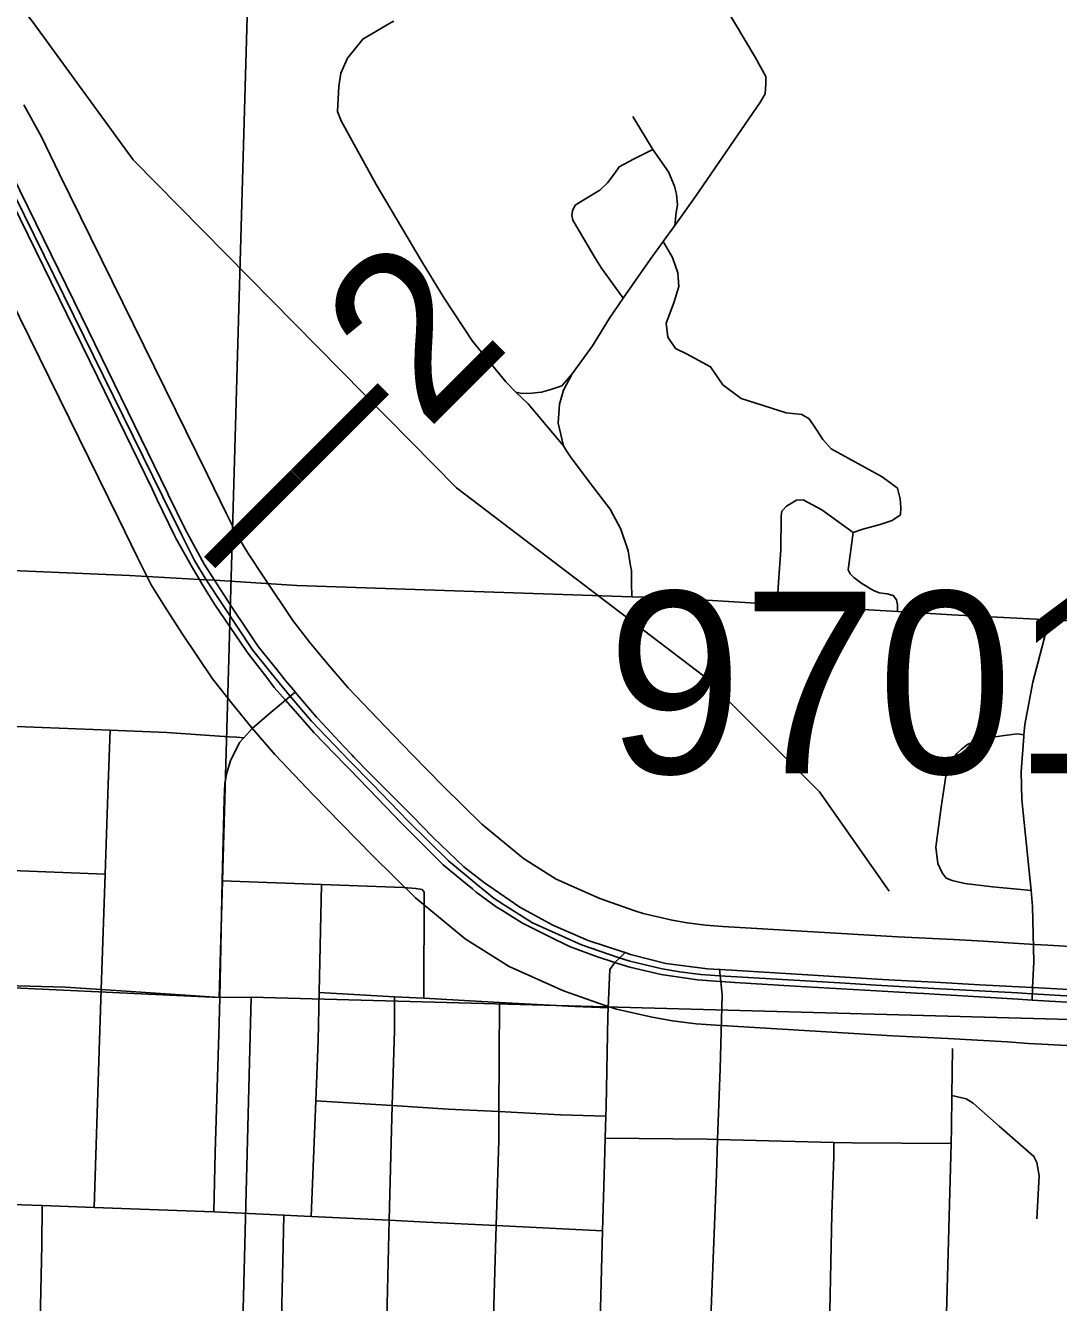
# Model space of a CAD drawing. Extents: x -157.2 to -99.3, y 12.2 to 46.2.
# Drawn here: x -145.747 to -145.121, y 35.051 to 35.824 of the extents above; entities that cross this region are included whole.
import ezdxf

# ---------------------------------------------------------------- set-up
doc = ezdxf.new("R2010")
doc.units = 0
for name, color, linetype in [('tdCoCityStreetMajor', 7, 'Continuous'), ('tdCoCityStreetMinor', 7, 'Continuous'), ('tdCoDivCarto', 7, 'Continuous'), ('tdCoInstRd', 7, 'Continuous'), ('tdCoPriCL', 7, 'Continuous'), ('tdCoPriDiv', 7, 'Continuous'), ('tdCoRRCL', 7, 'Continuous'), ('tdCoSectLine', 7, 'Continuous'), ('tdCoStrucPriMaintName', 7, 'Continuous'), ('tdCoTwpBndryShd', 7, 'Continuous'), ('tdStHwyPriRefPost1', 7, 'Continuous')]:
    doc.layers.add(name, color=color, linetype=linetype)

msp = doc.modelspace()

# ---------------------------------------------------------------- linework, layer by layer
at = {"layer": 'tdCoCityStreetMajor'}
for points in [[(-146.16566, 35.50812), (-146.15402, 35.51018), (-146.14144, 35.51092), (-146.11854, 35.51003), (-146.07165, 35.5082), (-146.05461, 35.50732), (-145.98555, 35.50373), (-145.92443, 35.50056), (-145.91328, 35.50018), (-145.83642, 35.49754), (-145.80951, 35.49661), (-145.76422, 35.49466), (-145.68373, 35.49118), (-145.64146, 35.48885), (-145.63229, 35.48834), (-145.61665, 35.48748), (-145.58237, 35.48526), (-145.37962, 35.47839)], [(-145.37962, 35.47839), (-145.35699, 35.47762), (-145.2917, 35.47377), (-145.21869, 35.46945), (-145.18584, 35.46751), (-145.12698, 35.46442), (-145.0687, 35.46135), (-145.00136, 35.45877)], [(-145.32844, 35.12885), (-145.32769, 35.14983), (-145.32615, 35.19254), (-145.32492, 35.23742), (-145.3258, 35.2454), (-145.32662, 35.25277)], [(-145.33426, 34.97769), (-145.33412, 34.97941), (-145.33153, 35.04709), (-145.32919, 35.10814), (-145.32844, 35.12885)]]:
    msp.add_lwpolyline(points, dxfattribs=at)
at = {"layer": 'tdCoCityStreetMinor'}
for p, q in [((-145.62915, 35.23574), (-145.6276, 35.30645)), ((-145.38367, 35.2629), (-145.38694, 35.25981)), ((-145.46015, 35.16668), (-145.4598, 35.23278)), ((-145.46179, 35.09772), (-145.39733, 35.09452))]:
    msp.add_line(p, q, dxfattribs=at)
for points in [[(-145.6276, 35.30645), (-145.62653, 35.3558), (-145.62603, 35.36542), (-145.6248, 35.37183), (-145.62257, 35.37897), (-145.61714, 35.39007), (-145.61456, 35.39298), (-145.6095, 35.3987), (-145.59914, 35.40758), (-145.58933, 35.41579), (-145.58347, 35.42069)], [(-145.83995, 35.40374), (-145.78109, 35.40103), (-145.76764, 35.40048), (-145.69551, 35.39751), (-145.66124, 35.3961), (-145.62351, 35.39364), (-145.61882, 35.39339), (-145.61456, 35.39298)], [(-145.70516, 35.10865), (-145.70217, 35.20364), (-145.70093, 35.24052), (-145.69857, 35.31043), (-145.69674, 35.36493), (-145.69551, 35.39751)], [(-145.91959, 35.31918), (-145.91933, 35.31917), (-145.84286, 35.3161), (-145.82431, 35.31536), (-145.77057, 35.31325), (-145.69857, 35.31043)], [(-145.6276, 35.30645), (-145.56748, 35.30416), (-145.55075, 35.30352), (-145.51795, 35.30229), (-145.51031, 35.30179), (-145.50661, 35.30105)], [(-145.57386, 35.10315), (-145.57099, 35.17322), (-145.56949, 35.20981), (-145.56888, 35.23878), (-145.56748, 35.30416)], [(-145.50559, 35.23525), (-145.50537, 35.29957), (-145.50661, 35.30105)], [(-145.38694, 35.25981), (-145.38991, 35.257), (-145.39298, 35.25271), (-145.39398, 35.22959), (-145.39421, 35.22435), (-145.3952, 35.16961), (-145.39538, 35.16381)], [(-145.84504, 35.2461), (-145.82529, 35.24507), (-145.77282, 35.24349), (-145.72265, 35.24197), (-145.70093, 35.24052), (-145.62915, 35.23574)], [(-145.56888, 35.23878), (-145.52322, 35.23623), (-145.50559, 35.23525), (-145.48467, 35.23408), (-145.4598, 35.23278)], [(-145.6328, 35.10597), (-145.63195, 35.14199), (-145.62949, 35.22017), (-145.62915, 35.23574)], [(-145.5289, 35.01094), (-145.52806, 35.04162), (-145.52655, 35.10089), (-145.52535, 35.14791), (-145.5247, 35.17034), (-145.52338, 35.21573), (-145.52322, 35.23623)], [(-145.4598, 35.23278), (-145.41414, 35.23038), (-145.39398, 35.22959)], [(-145.18907, 35.04438), (-145.18628, 35.14734), (-145.18602, 35.15704), (-145.18582, 35.17647), (-145.18553, 35.20488)], [(-145.18582, 35.17647), (-145.17714, 35.1743), (-145.17295, 35.17183), (-145.15717, 35.15778), (-145.1362, 35.13953), (-145.13448, 35.13583), (-145.133, 35.12769), (-145.13448, 35.1018)], [(-145.57099, 35.17322), (-145.5247, 35.17034), (-145.49084, 35.16824), (-145.46015, 35.16668), (-145.42277, 35.16479), (-145.39538, 35.16381)], [(-145.46179, 35.09772), (-145.46025, 35.14914), (-145.46015, 35.16668)], [(-145.39538, 35.16381), (-145.39579, 35.15064), (-145.39627, 35.13502), (-145.39733, 35.09452), (-145.39898, 35.03194), (-145.39978, 35.00483), (-145.40095, 34.96486), (-145.40071, 34.95352), (-145.39999, 34.94819)], [(-145.39579, 35.15064), (-145.33399, 35.14999), (-145.32769, 35.14983)], [(-145.32769, 35.14983), (-145.25739, 35.14805), (-145.2462, 35.14777), (-145.18628, 35.14734)], [(-145.25979, 35.0459), (-145.25852, 35.10476), (-145.25729, 35.13953), (-145.25739, 35.14805)], [(-145.7773, 35.1115), (-145.76117, 35.11067), (-145.73673, 35.10979), (-145.70516, 35.10865), (-145.63836, 35.10624), (-145.6328, 35.10597), (-145.59023, 35.10393), (-145.57386, 35.10315)], [(-145.73984, 34.90147), (-145.73984, 34.94134), (-145.73924, 34.97073), (-145.73878, 34.99317), (-145.73782, 35.03964), (-145.73688, 35.08585), (-145.73673, 35.10979)], [(-145.59427, 34.88927), (-145.59465, 34.91068), (-145.59354, 34.96362), (-145.59292, 34.99354), (-145.59244, 35.01351), (-145.59198, 35.03276), (-145.59095, 35.0759), (-145.59023, 35.10393)], [(-145.57386, 35.10315), (-145.52655, 35.10089), (-145.52655, 35.10089)], [(-145.52655, 35.10089), (-145.50421, 35.09982), (-145.46179, 35.09772)], [(-145.46728, 34.87846), (-145.46641, 34.90574), (-145.46493, 34.9928), (-145.46448, 35.00796), (-145.46179, 35.09772)]]:
    msp.add_lwpolyline(points, dxfattribs=at)
at = {"layer": 'tdCoDivCarto'}
for points in [[(-145.82505, 35.8178), (-145.81805, 35.81095), (-145.80719, 35.80035), (-145.79585, 35.78703), (-145.78451, 35.77174), (-145.77637, 35.75892), (-145.76724, 35.74264), (-145.74998, 35.70713), (-145.70313, 35.61145), (-145.67008, 35.54363), (-145.66691, 35.53705)], [(-145.82505, 35.8178), (-145.81805, 35.81095), (-145.80719, 35.80035), (-145.79585, 35.78703), (-145.78451, 35.77174), (-145.77637, 35.75892), (-145.76724, 35.74264), (-145.74998, 35.70713), (-145.70313, 35.61145), (-145.67008, 35.54363), (-145.66691, 35.53705)], [(-145.66031, 35.54026), (-145.66079, 35.54124), (-145.71283, 35.64802), (-145.74513, 35.71411), (-145.76018, 35.74494), (-145.77152, 35.76541), (-145.77863, 35.77607)], [(-145.66031, 35.54026), (-145.66079, 35.54124), (-145.71283, 35.64802), (-145.74513, 35.71411), (-145.76018, 35.74494), (-145.77152, 35.76541), (-145.77863, 35.77607)], [(-145.6489, 35.51709), (-145.6497, 35.51855), (-145.66031, 35.54026)], [(-145.6489, 35.51709), (-145.6497, 35.51855), (-145.66031, 35.54026)], [(-145.66691, 35.53705), (-145.65652, 35.51552), (-145.65542, 35.51352)], [(-145.66691, 35.53705), (-145.65652, 35.51552), (-145.65542, 35.51352)], [(-145.63377, 35.49064), (-145.6386, 35.49809), (-145.6489, 35.51709)], [(-145.63377, 35.49064), (-145.6386, 35.49809), (-145.6489, 35.51709)], [(-145.65542, 35.51352), (-145.64567, 35.49579), (-145.64146, 35.48885), (-145.64012, 35.48665)], [(-145.65542, 35.51352), (-145.64567, 35.49579), (-145.64146, 35.48885), (-145.64012, 35.48665)], [(-145.64012, 35.48665), (-145.63235, 35.47384), (-145.61336, 35.44598), (-145.61183, 35.44398)], [(-145.64012, 35.48665), (-145.63235, 35.47384), (-145.61336, 35.44598), (-145.61183, 35.44398)], [(-145.61303, 35.45912), (-145.62134, 35.47145), (-145.63229, 35.48834), (-145.63377, 35.49064)], [(-145.61303, 35.45912), (-145.62134, 35.47145), (-145.63229, 35.48834), (-145.63377, 35.49064)], [(-145.60577, 35.44834), (-145.61303, 35.45912)], [(-145.60577, 35.44834), (-145.61303, 35.45912)], [(-145.59466, 35.43425), (-145.60506, 35.44728), (-145.60577, 35.44834)], [(-145.59466, 35.43425), (-145.60506, 35.44728), (-145.60577, 35.44834)], [(-145.61183, 35.44398), (-145.6007, 35.42952)], [(-145.61183, 35.44398), (-145.6007, 35.42952)], [(-145.58349, 35.42072), (-145.58952, 35.4278), (-145.59466, 35.43425)], [(-145.58349, 35.42072), (-145.58952, 35.4278), (-145.59466, 35.43425)], [(-145.6007, 35.42952), (-145.5961, 35.42353), (-145.58933, 35.41579), (-145.57607, 35.40061)], [(-145.6007, 35.42952), (-145.5961, 35.42353), (-145.58933, 35.41579), (-145.57607, 35.40061)], [(-145.57048, 35.40543), (-145.58347, 35.42069), (-145.58349, 35.42072)], [(-145.57048, 35.40543), (-145.58347, 35.42069), (-145.58349, 35.42072)], [(-145.57607, 35.40061), (-145.57218, 35.39616), (-145.55292, 35.37647)], [(-145.57607, 35.40061), (-145.57218, 35.39616), (-145.55292, 35.37647)], [(-145.54903, 35.38246), (-145.55401, 35.38761), (-145.5698, 35.40462), (-145.57048, 35.40543)], [(-145.54903, 35.38246), (-145.55401, 35.38761), (-145.5698, 35.40462), (-145.57048, 35.40543)], [(-145.55292, 35.37647), (-145.55048, 35.37397), (-145.53926, 35.36231)], [(-145.55292, 35.37647), (-145.55048, 35.37397), (-145.53926, 35.36231)], [(-145.54793, 35.38133), (-145.54903, 35.38246)], [(-145.54793, 35.38133), (-145.54903, 35.38246)], [(-145.53418, 35.36728), (-145.53823, 35.37133), (-145.54793, 35.38133)], [(-145.53418, 35.36728), (-145.53823, 35.37133), (-145.54793, 35.38133)], [(-145.53926, 35.36231), (-145.51891, 35.34117), (-145.5175, 35.33975)], [(-145.53926, 35.36231), (-145.51891, 35.34117), (-145.5175, 35.33975)], [(-145.51211, 35.34507), (-145.51702, 35.35012), (-145.53418, 35.36728)], [(-145.51211, 35.34507), (-145.51702, 35.35012), (-145.53418, 35.36728)], [(-145.5175, 35.33975), (-145.50575, 35.328)], [(-145.5175, 35.33975), (-145.50575, 35.328)], [(-145.50053, 35.33315), (-145.51211, 35.34507)], [(-145.50053, 35.33315), (-145.51211, 35.34507)], [(-145.4715, 35.30724), (-145.48126, 35.31486), (-145.50001, 35.33261), (-145.50053, 35.33315)], [(-145.4715, 35.30724), (-145.48126, 35.31486), (-145.50001, 35.33261), (-145.50053, 35.33315)], [(-145.50575, 35.328), (-145.49376, 35.31601), (-145.48241, 35.30664), (-145.47616, 35.30146)], [(-145.50575, 35.328), (-145.49376, 35.31601), (-145.48241, 35.30664), (-145.47616, 35.30146)], [(-145.38571, 35.26357), (-145.40605, 35.27022), (-145.4275, 35.27959), (-145.44748, 35.29044), (-145.46893, 35.30524), (-145.4715, 35.30724)], [(-145.38571, 35.26357), (-145.40605, 35.27022), (-145.4275, 35.27959), (-145.44748, 35.29044), (-145.46893, 35.30524), (-145.4715, 35.30724)], [(-145.47616, 35.30146), (-145.47378, 35.29949), (-145.4617, 35.29061), (-145.45837, 35.28854)], [(-145.47616, 35.30146), (-145.47378, 35.29949), (-145.4617, 35.29061), (-145.45837, 35.28854)], [(-145.45837, 35.28854), (-145.44592, 35.28075), (-145.42964, 35.27261), (-145.41731, 35.26669), (-145.40103, 35.26053), (-145.38991, 35.257), (-145.38802, 35.2564)], [(-145.45837, 35.28854), (-145.44592, 35.28075), (-145.42964, 35.27261), (-145.41731, 35.26669), (-145.40103, 35.26053), (-145.38991, 35.257), (-145.38802, 35.2564)], [(-145.32595, 35.25272), (-145.32662, 35.25277), (-145.33379, 35.2532), (-145.35895, 35.25641), (-145.3804, 35.26184), (-145.38367, 35.2629), (-145.38571, 35.26357)], [(-145.32595, 35.25272), (-145.32662, 35.25277), (-145.33379, 35.2532), (-145.35895, 35.25641), (-145.3804, 35.26184), (-145.38367, 35.2629), (-145.38571, 35.26357)], [(-145.38802, 35.2564), (-145.38081, 35.25412), (-145.36182, 35.24968), (-145.33987, 35.24647), (-145.32645, 35.24545)], [(-145.38802, 35.2564), (-145.38081, 35.25412), (-145.36182, 35.24968), (-145.33987, 35.24647), (-145.32645, 35.24545)], [(-145.23107, 35.24694), (-145.27337, 35.24951), (-145.32595, 35.25272)], [(-145.23107, 35.24694), (-145.27337, 35.24951), (-145.32595, 35.25272)], [(-145.32645, 35.24545), (-145.3258, 35.2454), (-145.31719, 35.24474), (-145.28094, 35.24252), (-145.2315, 35.23971)], [(-145.32645, 35.24545), (-145.3258, 35.2454), (-145.31719, 35.24474), (-145.28094, 35.24252), (-145.2315, 35.23971)], [(-145.19621, 35.24497), (-145.2088, 35.24565), (-145.2206, 35.2463), (-145.23107, 35.24694)], [(-145.19621, 35.24497), (-145.2088, 35.24565), (-145.2206, 35.2463), (-145.23107, 35.24694)], [(-145.14529, 35.24218), (-145.16904, 35.24348), (-145.19621, 35.24497)], [(-145.14529, 35.24218), (-145.16904, 35.24348), (-145.19621, 35.24497)], [(-145.2315, 35.23971), (-145.2072, 35.23833), (-145.20294, 35.23808), (-145.19662, 35.2377)], [(-145.2315, 35.23971), (-145.2072, 35.23833), (-145.20294, 35.23808), (-145.19662, 35.2377)], [(-145.19662, 35.2377), (-145.16255, 35.23568), (-145.14572, 35.23468)], [(-145.19662, 35.2377), (-145.16255, 35.23568), (-145.14572, 35.23468)], [(-145.13692, 35.24172), (-145.13696, 35.24172), (-145.14529, 35.24218)], [(-145.13692, 35.24172), (-145.13696, 35.24172), (-145.14529, 35.24218)], [(-145.08803, 35.23899), (-145.1079, 35.24013), (-145.13692, 35.24172)], [(-145.08803, 35.23899), (-145.1079, 35.24013), (-145.13692, 35.24172)], [(-145.14572, 35.23468), (-145.13735, 35.23419)], [(-145.14572, 35.23468), (-145.13735, 35.23419)], [(-145.13735, 35.23419), (-145.13729, 35.23418), (-145.09499, 35.23167), (-145.08845, 35.23133)], [(-145.13735, 35.23419), (-145.13729, 35.23418), (-145.09499, 35.23167), (-145.08845, 35.23133)]]:
    msp.add_lwpolyline(points, dxfattribs=at)
at = {"layer": 'tdCoInstRd'}
msp.add_line((-145.42108, 35.56964), (-145.43717, 35.58893), dxfattribs=at)
for points in [[(-145.35264, 35.70464), (-145.34112, 35.72071), (-145.30183, 35.77797), (-145.29884, 35.78286), (-145.29856, 35.78898), (-145.29856, 35.79333), (-145.30496, 35.80503), (-145.3482, 35.87764), (-145.35772, 35.89369), (-145.36261, 35.90035), (-145.36587, 35.90266), (-145.37254, 35.90334), (-145.37689, 35.90294), (-145.3875, 35.89831), (-145.42497, 35.87932)], [(-145.44991, 35.60214), (-145.45589, 35.60854), (-145.47616, 35.63301), (-145.49329, 35.65912), (-145.50662, 35.68088), (-145.53449, 35.72793), (-145.55571, 35.76655), (-145.55775, 35.77212), (-145.55761, 35.77593), (-145.55707, 35.78749), (-145.55584, 35.79537), (-145.55176, 35.80435), (-145.54252, 35.81604), (-145.52579, 35.82583), (-145.5238, 35.8269)], [(-145.35366, 35.70322), (-145.35277, 35.71104), (-145.3519, 35.71573), (-145.35253, 35.72209), (-145.35388, 35.72702), (-145.35738, 35.73561), (-145.36701, 35.74914), (-145.37894, 35.7691)], [(-145.38486, 35.65904), (-145.39805, 35.67727), (-145.40195, 35.68372), (-145.41539, 35.70638), (-145.41587, 35.70925), (-145.41547, 35.71195), (-145.41404, 35.71537), (-145.40974, 35.718), (-145.39909, 35.7246), (-145.39431, 35.72889), (-145.39002, 35.73478), (-145.38739, 35.73868), (-145.37872, 35.74337), (-145.36701, 35.74914)], [(-145.42108, 35.56964), (-145.42425, 35.58346), (-145.42351, 35.59499), (-145.42109, 35.60354), (-145.4157, 35.6134), (-145.40342, 35.63033), (-145.3932, 35.64706), (-145.38486, 35.65904), (-145.36846, 35.68259), (-145.36061, 35.69353), (-145.35366, 35.70322), (-145.35264, 35.70464)], [(-145.24558, 35.51733), (-145.23979, 35.51919), (-145.2292, 35.52202), (-145.22199, 35.52454), (-145.21696, 35.52803), (-145.21685, 35.5324), (-145.21718, 35.53764), (-145.21882, 35.5442), (-145.2281, 35.55097), (-145.25901, 35.56801), (-145.26404, 35.57358), (-145.26764, 35.57925), (-145.27223, 35.58603), (-145.27671, 35.58876), (-145.2861, 35.58974), (-145.31351, 35.59848), (-145.32454, 35.60667), (-145.33197, 35.61759), (-145.34661, 35.62534), (-145.35327, 35.62873), (-145.35785, 35.6355), (-145.35884, 35.64391), (-145.35425, 35.65636), (-145.35108, 35.66619), (-145.35174, 35.67438), (-145.35502, 35.68367), (-145.36061, 35.69353)], [(-145.44991, 35.60214), (-145.44624, 35.60146), (-145.44012, 35.60154), (-145.43431, 35.60233), (-145.42858, 35.60384), (-145.42206, 35.60615), (-145.4157, 35.6134)], [(-145.43717, 35.58893), (-145.4423, 35.59507), (-145.44991, 35.60214)], [(-145.38036, 35.49709), (-145.38192, 35.50614), (-145.38627, 35.5192), (-145.3928, 35.5313), (-145.40545, 35.54802), (-145.41673, 35.56312), (-145.41918, 35.56679), (-145.42108, 35.56964)], [(-145.2917, 35.47377), (-145.2909, 35.48717), (-145.28947, 35.50658), (-145.28923, 35.52742), (-145.28883, 35.53028), (-145.28605, 35.53322), (-145.28, 35.53688), (-145.27587, 35.53712), (-145.2645, 35.531), (-145.24558, 35.51733)], [(-145.21869, 35.46945), (-145.21886, 35.47344), (-145.21942, 35.47646), (-145.2214, 35.47917), (-145.22506, 35.4802), (-145.22991, 35.48076), (-145.23381, 35.48227), (-145.24033, 35.48641), (-145.24518, 35.49007), (-145.24741, 35.49221), (-145.24868, 35.49476), (-145.24558, 35.51733)], [(-145.37962, 35.47839), (-145.37975, 35.4867), (-145.37988, 35.49431), (-145.38036, 35.49709)], [(-145.13729, 35.23418), (-145.13696, 35.24172), (-145.13626, 35.2574), (-145.137, 35.29094), (-145.13796, 35.30052), (-145.14267, 35.34765), (-145.14347, 35.35558), (-145.14396, 35.37235), (-145.1423, 35.39371), (-145.14221, 35.39487), (-145.14174, 35.40095), (-145.13681, 35.4266), (-145.12698, 35.46442)], [(-145.19182, 35.35509), (-145.18954, 35.36982), (-145.18883, 35.37277), (-145.18801, 35.37572), (-145.18689, 35.37776), (-145.18516, 35.38051), (-145.18292, 35.38357), (-145.18027, 35.38591), (-145.1765, 35.38887), (-145.17426, 35.38999), (-145.17141, 35.39121), (-145.16774, 35.39213), (-145.16254, 35.39315), (-145.15399, 35.39437), (-145.14614, 35.39528), (-145.14221, 35.39487)], [(-145.15706, 35.3024), (-145.16122, 35.30281), (-145.17799, 35.30478), (-145.18564, 35.3065), (-145.18934, 35.30798), (-145.1918, 35.31119), (-145.19427, 35.31686), (-145.1955, 35.32673), (-145.19244, 35.35108), (-145.19182, 35.35509)], [(-145.13796, 35.30052), (-145.14618, 35.30133), (-145.15706, 35.3024)]]:
    msp.add_lwpolyline(points, dxfattribs=at)
at = {"layer": 'tdCoPriCL'}
msp.add_lwpolyline([(-145.08863, 35.23514), (-145.13751, 35.2379), (-145.14328, 35.23829), (-145.14587, 35.23851), (-145.19679, 35.24129), (-145.23168, 35.24324), (-145.25362, 35.24454), (-145.32657, 35.24887), (-145.33788, 35.24972), (-145.35051, 35.25123), (-145.36127, 35.25316), (-145.38085, 35.25769), (-145.38732, 35.25981), (-145.41004, 35.26773), (-145.43972, 35.28097), (-145.45676, 35.29173), (-145.46291, 35.29561), (-145.47389, 35.30466), (-145.49058, 35.3184), (-145.50323, 35.3309), (-145.51505, 35.34258), (-145.53682, 35.36502), (-145.55065, 35.37906), (-145.57357, 35.40312), (-145.58671, 35.4183), (-145.59788, 35.43198), (-145.6092, 35.44629), (-145.62701, 35.47298), (-145.6373, 35.4886), (-145.64436, 35.50024), (-145.6521, 35.51556), (-145.66348, 35.53889), (-145.75338, 35.72155)], dxfattribs=at)
at = {"layer": 'tdCoPriDiv'}
for points in [[(-145.74766, 35.77621), (-145.73697, 35.75685), (-145.72638, 35.73463), (-145.63653, 35.55209), (-145.62523, 35.5289), (-145.6181, 35.51481), (-145.61193, 35.50463), (-145.60201, 35.48955), (-145.58492, 35.46395), (-145.5745, 35.45077), (-145.56375, 35.43761), (-145.55136, 35.42329), (-145.52902, 35.39985), (-145.51263, 35.38296), (-145.49379, 35.36375), (-145.47046, 35.34069), (-145.4453, 35.31997), (-145.42553, 35.30749), (-145.39897, 35.29564), (-145.37772, 35.28824), (-145.37278, 35.28662), (-145.35522, 35.28256), (-145.34607, 35.28091), (-145.33497, 35.27958), (-145.32456, 35.2788), (-145.21851, 35.27251), (-145.18494, 35.27087), (-145.16675, 35.26977), (-145.1486, 35.26872), (-145.13556, 35.26784), (-145.12786, 35.26736), (-145.08695, 35.26509)], [(-145.0903, 35.20519), (-145.13138, 35.20746), (-145.13946, 35.20796), (-145.15236, 35.20884), (-145.17028, 35.20987), (-145.18822, 35.21096), (-145.22175, 35.2126), (-145.32858, 35.21894), (-145.34078, 35.21985), (-145.35495, 35.22154), (-145.36731, 35.22377), (-145.38891, 35.22877), (-145.39692, 35.23139), (-145.4211, 35.23981), (-145.45392, 35.25445), (-145.47278, 35.26636), (-145.48053, 35.27126), (-145.5107, 35.2961), (-145.5363, 35.32141), (-145.55558, 35.34106), (-145.57227, 35.35827), (-145.59579, 35.38294), (-145.60967, 35.39899), (-145.62127, 35.41318), (-145.63348, 35.42863), (-145.65202, 35.4564), (-145.66266, 35.47257), (-145.67061, 35.48568), (-145.67897, 35.50221), (-145.69042, 35.5257), (-145.78038, 35.70848)]]:
    msp.add_lwpolyline(points, dxfattribs=at)
at = {"layer": 'tdCoRRCL'}
msp.add_lwpolyline([(-147.01815, 36.43729), (-146.80539, 36.42723), (-146.70508, 36.40502), (-146.62853, 36.38043), (-146.52731, 36.33767), (-146.45217, 36.31786), (-146.37908, 36.2839), (-146.33157, 36.23971), (-146.23431, 36.17181), (-146.16126, 36.13627), (-146.11116, 36.12359), (-146.01151, 36.08087), (-145.93602, 36.02315), (-145.86739, 35.94828), (-145.84267, 35.93168), (-145.80197, 35.90156), (-145.74261, 35.82686), (-145.6816, 35.74294), (-145.48576, 35.54422), (-145.33631, 35.4304), (-145.26595, 35.36021), (-145.22384, 35.30009)], dxfattribs=at)
at = {"layer": 'tdCoSectLine'}
for points in [[(-145.62953, 35.23574), (-145.60104, 36.2327)], [(-146.52191, 35.27769), (-145.62953, 35.23574)], [(-145.64016, 34.06361), (-145.61011, 35.23592)], [(-145.62953, 35.23574), (-145.61011, 35.23592)], [(-145.61011, 35.23592), (-144.64089, 35.20948)]]:
    msp.add_lwpolyline(points, dxfattribs=at)
at = {"layer": 'tdCoTwpBndryShd'}
msp.add_lwpolyline([(-147.40224, 35.31587), (-146.64616, 35.28472), (-146.52191, 35.27769), (-145.62953, 35.23574), (-145.61011, 35.23592), (-144.64089, 35.20948), (-144.59808, 35.20672), (-144.06586, 35.16839), (-143.891, 35.1616), (-143.61033, 35.16283), (-143.57171, 35.16309), (-143.35123, 35.16238), (-142.60222, 35.12329), (-142.5849, 35.12253), (-141.60609, 35.08), (-141.5855, 35.07902), (-140.60733, 35.04248)], dxfattribs=at)

# ---------------------------------------------------------------- texts
at = {"layer": 'tdCoStrucPriMaintName'}
msp.add_text('97015S012', height=0.11, dxfattribs=at).set_placement((-145.39453, 35.37146))
at = {"layer": 'tdStHwyPriRefPost1'}
msp.add_text('‒‒2', height=0.1, rotation=45, dxfattribs=at).set_placement((-145.60921, 35.47304))

doc.saveas('drawing.dxf')
